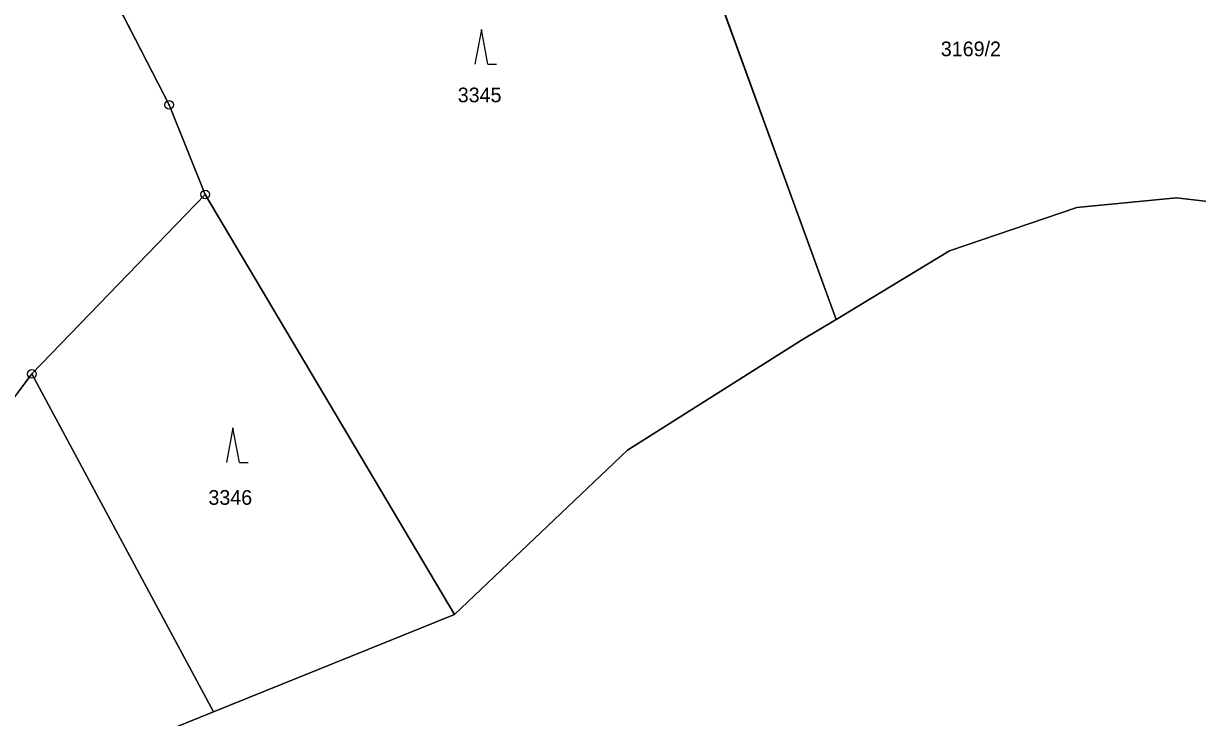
# Model space of a CAD drawing. Extents: x -689422 to -685210, y -987725 to -982160.
# Drawn here: x -688480.4 to -688344.6, y -984748 to -984667.7 of the extents above; entities that cross this region are included whole.
import ezdxf

# ---------------------------------------------------------------- set-up
doc = ezdxf.new("R2010")
doc.units = 0
for name, color, linetype in [('KN_Hranice obce', 7, 'Continuous'), ('KN_Hranice_katastrální území', 7, 'Continuous'), ('KN_Hranice_parcel', 7, 'Continuous'), ('KN_Parcelni cisla', 7, 'Continuous'), ('KN_Polygon parcely', 7, 'Continuous'), ('KN_POZEMKY_LESNI POZEMEK', 7, 'Continuous'), ('KN_POZEMKY_ORNA PUDA', 7, 'Continuous'), ('KN_Značky bodu BP', 7, 'Continuous'), ('KN_Značky kultur', 7, 'Continuous')]:
    doc.layers.add(name, color=color, linetype=linetype)

msp = doc.modelspace()

# ---------------------------------------------------------------- linework, layer by layer
at = {"layer": 'KN_Hranice obce'}
msp.add_lwpolyline([(-688502.72, -984532.63), (-688500.95, -984546), (-688500.08, -984552.55), (-688496.2, -984562.92), (-688492.04, -984574.01), (-688494.32, -984588.16), (-688498.88, -984616.48), (-688486.18, -984635.03), (-688479.56, -984644.71), (-688479.18, -984645.55), (-688475.85, -984652.92), (-688475.32, -984654.1), (-688471.59, -984661.37), (-688463.53, -984677.08), (-688459.34, -984687.45), (-688479.39, -984708.23), (-688494.26, -984728.04)], dxfattribs=at)
at = {"layer": 'KN_Hranice_katastrální území'}
msp.add_lwpolyline([(-688502.72, -984532.63), (-688500.95, -984546), (-688500.08, -984552.55), (-688496.2, -984562.92), (-688492.04, -984574.01), (-688494.32, -984588.16), (-688498.88, -984616.48), (-688486.18, -984635.03), (-688479.56, -984644.71), (-688479.18, -984645.55), (-688475.85, -984652.92), (-688475.32, -984654.1), (-688471.59, -984661.37), (-688463.53, -984677.08), (-688459.34, -984687.45), (-688479.39, -984708.23), (-688494.26, -984728.04)], dxfattribs=at)
at = {"layer": 'KN_Hranice_parcel'}
for p, q in [((-688386.37, -984701.91), (-688403.58, -984654.59)), ((-688471.59, -984661.37), (-688463.53, -984677.08)), ((-688463.53, -984677.08), (-688459.34, -984687.45)), ((-688459.34, -984687.45), (-688479.39, -984708.23)), ((-688459.34, -984687.45), (-688430.5, -984736.06)), ((-688347.01, -984687.83), (-688343.07, -984688.32)), ((-688386.37, -984701.91), (-688373.26, -984693.97)), ((-688390.36, -984704.33), (-688386.37, -984701.91)), ((-688479.39, -984708.23), (-688458.41, -984747.35)), ((-688430.5, -984736.06), (-688458.41, -984747.35)), ((-688458.41, -984747.35), (-688463.05, -984749.22))]:
    msp.add_line(p, q, dxfattribs=at)
for points in [[(-688373.26, -984693.97), (-688358.53, -984688.95), (-688347.01, -984687.83)], [(-688430.5, -984736.06), (-688410.52, -984717.05), (-688390.36, -984704.33)], [(-688479.39, -984708.23), (-688494.26, -984728.04), (-688501.1, -984744.81), (-688504.6, -984766.59), (-688510.74, -984785.2), (-688523.82, -984812.01)]]:
    msp.add_lwpolyline(points, dxfattribs=at)
at = {"layer": 'KN_Polygon parcely'}
for points in [[(-688386.37, -984701.91), (-688403.58, -984654.59), (-688408.44, -984638.43), (-688421.5, -984613.44), (-688471.59, -984661.37), (-688463.53, -984677.08), (-688459.34, -984687.45), (-688430.5, -984736.06), (-688410.52, -984717.05), (-688390.36, -984704.33)], [(-688373.26, -984693.97), (-688358.53, -984688.95), (-688347.01, -984687.83), (-688343.07, -984688.32), (-688339.83, -984661.97), (-688339.25, -984646.06), (-688374.25, -984646.51), (-688403.58, -984654.59), (-688386.37, -984701.91)], [(-688479.39, -984708.23), (-688458.41, -984747.35), (-688430.5, -984736.06), (-688459.34, -984687.45)], [(-688430.5, -984736.06), (-688458.41, -984747.35), (-688463.05, -984749.22), (-688460.11, -984784.83), (-688430.45, -984936.4), (-688312.89, -984924.62), (-688317.25, -984879.1), (-688317.5, -984804.8), (-688315.14, -984804.5), (-688314.36, -984749.14), (-688313.92, -984691.95), (-688343.07, -984688.32), (-688347.01, -984687.83), (-688358.53, -984688.95), (-688373.26, -984693.97), (-688386.37, -984701.91), (-688390.36, -984704.33), (-688410.52, -984717.05)], [(-688523.82, -984812.01), (-688502.32, -984783.22), (-688480.87, -984762.84), (-688463.05, -984749.22), (-688458.41, -984747.35), (-688479.39, -984708.23), (-688494.26, -984728.04), (-688501.1, -984744.81), (-688504.6, -984766.59), (-688510.74, -984785.2)]]:
    msp.add_lwpolyline(points, close=True, dxfattribs=at)
at = {"layer": 'KN_POZEMKY_LESNI POZEMEK'}
for p, q in [((-688386.37, -984701.91), (-688403.58, -984654.59)), ((-688403.58, -984654.59), (-688386.37, -984701.91)), ((-688463.53, -984677.08), (-688471.59, -984661.37)), ((-688459.34, -984687.45), (-688463.53, -984677.08)), ((-688479.39, -984708.23), (-688459.34, -984687.45)), ((-688430.5, -984736.06), (-688459.34, -984687.45)), ((-688459.34, -984687.45), (-688430.5, -984736.06)), ((-688347.01, -984687.83), (-688358.53, -984688.95)), ((-688343.07, -984688.32), (-688347.01, -984687.83)), ((-688358.53, -984688.95), (-688373.26, -984693.97)), ((-688373.26, -984693.97), (-688386.37, -984701.91)), ((-688386.37, -984701.91), (-688390.36, -984704.33)), ((-688390.36, -984704.33), (-688410.52, -984717.05)), ((-688494.26, -984728.04), (-688479.39, -984708.23)), ((-688458.41, -984747.35), (-688479.39, -984708.23)), ((-688479.39, -984708.23), (-688458.41, -984747.35)), ((-688410.52, -984717.05), (-688430.5, -984736.06)), ((-688430.5, -984736.06), (-688458.41, -984747.35)), ((-688458.41, -984747.35), (-688463.05, -984749.22))]:
    msp.add_line(p, q, dxfattribs=at)
at = {"layer": 'KN_POZEMKY_ORNA PUDA'}
for p, q in [((-688358.53, -984688.95), (-688347.01, -984687.83)), ((-688347.01, -984687.83), (-688343.07, -984688.32)), ((-688373.26, -984693.97), (-688358.53, -984688.95)), ((-688386.37, -984701.91), (-688373.26, -984693.97)), ((-688390.36, -984704.33), (-688386.37, -984701.91)), ((-688410.52, -984717.05), (-688390.36, -984704.33)), ((-688430.5, -984736.06), (-688410.52, -984717.05)), ((-688458.41, -984747.35), (-688430.5, -984736.06)), ((-688463.05, -984749.22), (-688458.41, -984747.35))]:
    msp.add_line(p, q, dxfattribs=at)
at = {"layer": 'KN_Značky bodu BP'}
for centre, radius in [((-688463.53, -984677.08), 0.5), ((-688463.53, -984677.08), 0.0303), ((-688459.34, -984687.45), 0.5), ((-688459.34, -984687.45), 0.0303), ((-688479.39, -984708.23), 0.5), ((-688479.39, -984708.23), 0.0303)]:
    msp.add_circle(centre, radius, dxfattribs=at)
at = {"layer": 'KN_Značky kultur'}
for p, q in [((-688427.41, -984668.36), (-688428.16, -984672.36)), ((-688426.66, -984672.36), (-688427.41, -984668.36)), ((-688426.66, -984672.36), (-688425.66, -984672.36)), ((-688456.15, -984714.46), (-688456.9, -984718.46)), ((-688455.4, -984718.46), (-688456.15, -984714.46)), ((-688455.4, -984718.46), (-688454.4, -984718.46))]:
    msp.add_line(p, q, dxfattribs=at)

# ---------------------------------------------------------------- texts
at = {"layer": 'KN_Parcelni cisla'}
for s, p in [('3169/2', (-688374.26, -984671.45)), ('3345', (-688430.14, -984676.78)), ('3346', (-688458.98, -984723.37))]:
    msp.add_text(s, height=1.7, dxfattribs=at).set_placement(p)

doc.saveas('drawing.dxf')
